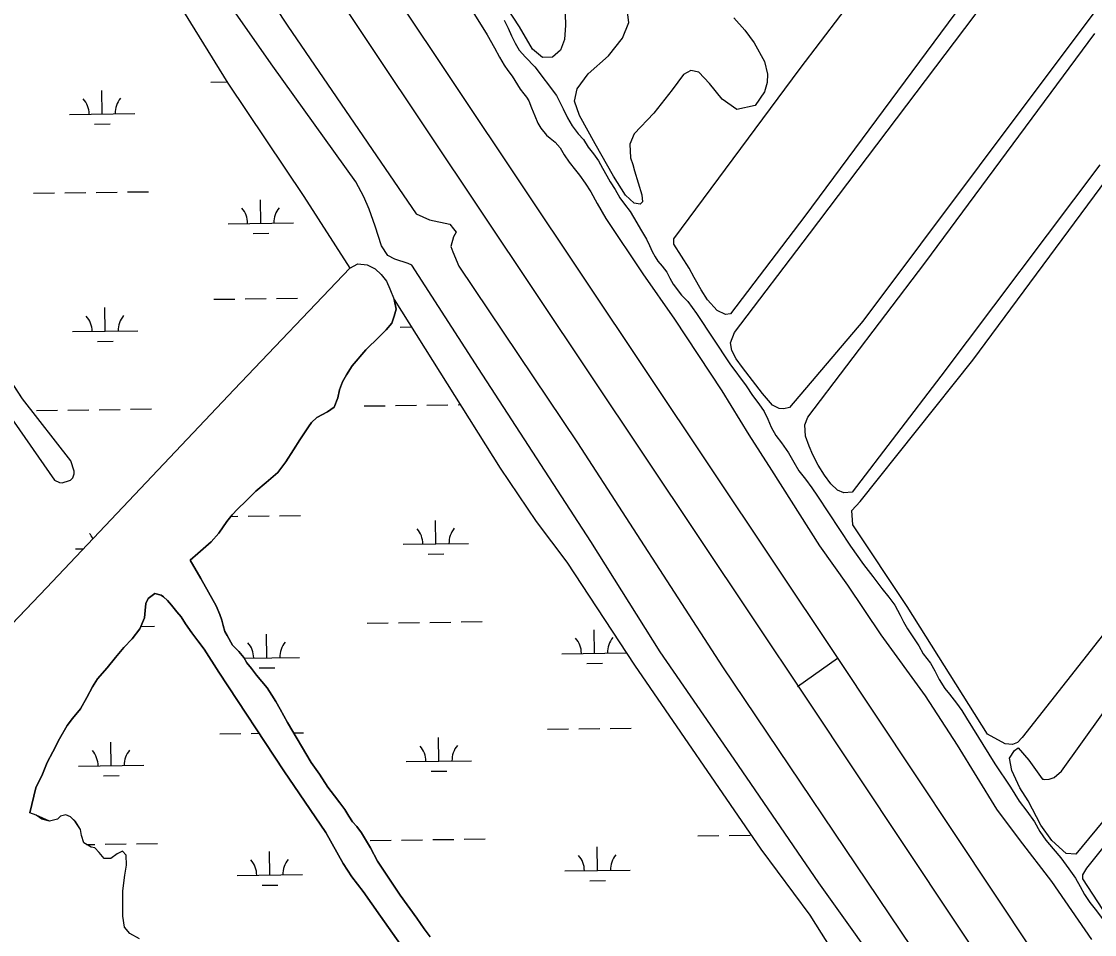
# Model space of a CAD drawing. Extents: x 3767014 to 3805179, y 361544 to 387384.
# Drawn here: x 3775133 to 3776776, y 380627 to 382025 of the extents above; entities that cross this region are included whole.
import ezdxf

# ---------------------------------------------------------------- set-up
doc = ezdxf.new("R2010")
doc.units = 0
for name, color, linetype in [('V-LEVE-TOET', 7, 'Continuous'), ('V-ROAD-CNTR', 7, 'Continuous'), ('V-SITE-VEGE', 7, 'Continuous'), ('V-TOPO-SHOR', 7, 'Continuous'), ('V-WETL-SWMP', 7, 'Continuous')]:
    doc.layers.add(name, color=color, linetype=linetype)

msp = doc.modelspace()

# ---------------------------------------------------------------- linework, layer by layer
at = {"layer": 'V-LEVE-TOET'}
for points in [[(3775056.629, 382746.75), (3775228.473, 382491.022), (3775303.487, 382376.758), (3775540.799, 382017.645), (3775737.184, 381730.635), (3775757.615, 381721.132), (3775788.935, 381714.361), (3775794.388, 381707.562), (3775798.478, 381702.12), (3775794.403, 381695.309), (3775790.338, 381680.33), (3775793.07, 381672.164), (3775802.626, 381650.394)], [(3776472.401, 380540.333), (3776353.761, 380706.274), (3776224.202, 380895.348), (3776111.009, 381059.935), (3776004.618, 381228.617), (3775832.766, 381493.874), (3775730.47, 381651.668), (3775725.023, 381654.383), (3775704.594, 381661.166), (3775693.696, 381666.6), (3775684.149, 381681.562), (3775674.583, 381711.5), (3775665.022, 381737.354), (3775656.83, 381756.405), (3775644.551, 381779.533), (3775517.728, 381956.357), (3775411.357, 382108.699), (3775279.052, 382318.189), (3775190.38, 382470.554), (3775033.54, 382703.158)], [(3775802.626, 381650.394), (3775984.015, 381379.702), (3776206.333, 381036.907), (3776495.464, 380607.067), (3776807.78, 380141.86), (3777177.374, 379592.316), (3777463.758, 379182.892), (3777522.386, 379108.087), (3777743.243, 378848.335), (3778082.623, 378517.935), (3778248.898, 378362.94), (3778299.324, 378318.077)]]:
    msp.add_lwpolyline(points, dxfattribs=at)
at = {"layer": 'V-ROAD-CNTR'}
for points in [[(3773625.9, 385186.349), (3774181.119, 384346.19), (3775216.704, 382795.428), (3776380.625, 381052.708), (3777283.017, 379696.102), (3777445.775, 379463.11), (3777569.907, 379293.951), (3777617.356, 379230.723), (3777830.706, 378985.678), (3778010.091, 378796.753), (3778274.944, 378542.232), (3778638.611, 378241.543), (3779057.65, 377959.067)], [(3773538.269, 385185.098), (3774135.962, 384280.668), (3775171.547, 382729.907), (3776335.468, 380987.186), (3777237.86, 379630.58), (3777400.618, 379397.588), (3777524.75, 379228.43), (3777572.199, 379165.201), (3777785.549, 378920.156), (3777964.934, 378731.232), (3778229.788, 378476.71), (3778593.454, 378176.022), (3779012.493, 377893.545)], [(3776321.297, 381006.682), (3776382.487, 381049.909)]]:
    msp.add_lwpolyline(points, dxfattribs=at)
at = {"layer": 'V-SITE-VEGE'}
for points in [[(3776803.514, 382363.024), (3776332.236, 381726.684), (3776218.705, 381577.162), (3776211.062, 381576.197), (3776197.996, 381582.232), (3776183.322, 381598.778), (3776173.43, 381614.054), (3776162.895, 381632.834), (3776155.236, 381647.158), (3776131.938, 381683.76), (3776131.928, 381692.042), (3776325.273, 381952.826), (3776636.608, 382361.865), (3776945.844, 382778.494), (3777206.882, 383132.355), (3777295.325, 383013.713)], [(3777557.381, 381733.283), (3777920.647, 382183.843), (3777940.748, 382204.767), (3777946.165, 382205.547), (3777952.36, 382203.62), (3777965.531, 382192.799), (3778104.618, 382076.47), (3778105.012, 382071.438), (3778099.222, 382057.499), (3777939.64, 381840.952), (3777670.686, 381491.522), (3777304.733, 381023.155), (3776931.061, 380535.426), (3776911.738, 380511.794), (3776904.779, 380505.593), (3776893.552, 380506.352), (3776880.371, 380524.526), (3776758.231, 380712.09), (3776758.222, 380718.284), (3776764.403, 380728.741), (3776932.894, 380939.105), (3777179.451, 381247.096), (3777553.899, 381730.182)]]:
    msp.add_lwpolyline(points, close=True, dxfattribs=at)
for points in [[(3775964.78, 382052.468), (3775965.982, 382019.2), (3775964.463, 381997.147), (3775957.905, 381980.89), (3775945.924, 381970.431), (3775930.451, 381970.025), (3775915.352, 381982.385), (3775895.189, 382016.791), (3775658.77, 382377.442)], [(3776884.633, 382184.432), (3776687.468, 381921.574), (3776421.14, 381565.941), (3776308.86, 381433.937), (3776300.421, 381431.856), (3776293.257, 381432.165), (3776282.578, 381437.568), (3776267.268, 381455.545), (3776236.642, 381495.006), (3776227.069, 381508.529), (3776220.366, 381520.944), (3776218.281, 381532.726), (3776224.473, 381548.662), (3776339.275, 381699.62), (3776591.622, 382033.098), (3776844.748, 382373.426)], [(3776223.614, 382030.73), (3776240.273, 382011.796), (3776254.998, 381992.082), (3776270.505, 381963.861), (3776275.173, 381944.524), (3776274.8, 381931.367), (3776270.563, 381917.052), (3776256.274, 381896.531), (3776228.427, 381890.305), (3776205.971, 381906.142), (3776186.212, 381930.102), (3776169.943, 381947.104), (3776157.947, 381949.797), (3776146.737, 381943.594), (3776129.355, 381920.361), (3776101.158, 381884.736), (3776071.022, 381852.978), (3776064.464, 381837.108), (3776065.263, 381816.218), (3776068.759, 381806.165), (3776071.477, 381796.496), (3776082.741, 381759.372), (3776083.914, 381748.929), (3776080.05, 381745.442), (3776070.764, 381746.593), (3776057.595, 381758.954), (3776039.378, 381787.948), (3776011.464, 381837.819), (3775987.425, 381881.118), (3775979.663, 381902.773), (3775983.896, 381921.733), (3776000.501, 381944.964), (3776031.805, 381972.469), (3776053.049, 381999.189), (3776062.695, 382023.185), (3776059.568, 382047.552)], [(3776784.121, 381805.589), (3776540.686, 381481.995), (3776405.053, 381304.415), (3776392.312, 381303.125), (3776382.435, 381307.256), (3776372.389, 381316.795), (3776362.34, 381330.482), (3776352.923, 381345.758), (3776344.465, 381361.675), (3776339.034, 381374.889), (3776333.44, 381389.851), (3776332.464, 381407.208), (3776336.91, 381419.158), (3776515.95, 381654.922), (3776776.234, 382006.728)], [(3777010.485, 381367.1), (3776665.102, 380928.558), (3776657.944, 380920.902), (3776650.305, 380918.027), (3776639.313, 380918.969), (3776612.063, 380933.748), (3776489.035, 381129.012), (3776405.747, 381254.09), (3776404.289, 381276.067), (3776417.173, 381289.938), (3776589.389, 381506.581), (3776863.188, 381875.76)], [(3776922.587, 380961.836), (3776747.497, 380749.966), (3776732.686, 380750.904), (3776710.682, 380770.944), (3776693.932, 380794.334), (3776674.297, 380831.579), (3776661.372, 380851.629), (3776649.398, 380877.892), (3776646.029, 380897), (3776653.66, 380908.954), (3776658.911, 380912.782), (3776675.176, 380893.691), (3776695.756, 380865.527), (3776696.236, 380865.049), (3776697.667, 380865.051), (3776698.623, 380864.574), (3776706.746, 380865.062), (3776714.389, 380867.462), (3776725.364, 380877.028), (3776848.902, 381049.658)]]:
    msp.add_lwpolyline(points, dxfattribs=at)
at = {"layer": 'V-TOPO-SHOR'}
for points in [[(3775808.72, 382064.518), (3775845.941, 382004.663), (3775856.855, 381984.838), (3775864.651, 381970.068), (3775871.862, 381958.018), (3775877.513, 381949.857), (3775884.33, 381941.114), (3775896.217, 381921.486), (3775902.06, 381914.295), (3775906.346, 381909.05), (3775909.853, 381903.609), (3775913.951, 381892.724), (3775918.632, 381880.477), (3775923.314, 381869.202), (3775927.992, 381861.428), (3775936.95, 381850.744), (3775942.207, 381846.469), (3775949.993, 381840.256), (3775957.782, 381831.32), (3775963.826, 381820.824), (3775971.618, 381809.554), (3775981.162, 381797.508), (3775987.202, 381789.541), (3775995.772, 381777.495), (3776004.542, 381764.085), (3776014.286, 381746.203), (3776027.539, 381723.27), (3776084.43, 381638.352), (3776132.941, 381568.98), (3776205.422, 381459.379), (3776246.345, 381392.137), (3776281.223, 381337.918), (3776354.684, 381222.096), (3776397.737, 381161.858), (3776448.784, 381085.683), (3776516.382, 380992.218), (3776565.872, 380917.013), (3776626.087, 380819.068), (3776660.373, 380772.433), (3776710.238, 380708.314), (3776771.413, 380619.119)], [(3775871.778, 382027.06), (3775878.019, 382014.621), (3775883.284, 382002.763), (3775888.742, 381991.685), (3775894.978, 381980.802), (3775904.522, 381970.31), (3775918.737, 381955.741), (3775952.046, 381911.829), (3775961.989, 381891.421), (3775968.813, 381877.425), (3775975.829, 381865.182), (3775985.373, 381853.136), (3775993.358, 381844.004), (3776000.761, 381832.734), (3776008.556, 381822.045), (3776016.152, 381811.748), (3776022.388, 381800.475), (3776029.016, 381788.814), (3776034.473, 381779.291), (3776041.877, 381767.824), (3776049.088, 381754.803), (3776056.297, 381745.476), (3776064.671, 381734.208), (3776070.127, 381725.461), (3776075.196, 381716.716), (3776080.457, 381706.999), (3776085.329, 381699.226), (3776089.618, 381691.45), (3776094.687, 381681.732), (3776098.586, 381672.985), (3776103.069, 381664.63), (3776107.161, 381658.023), (3776113.979, 381650.056), (3776120.991, 381641.119), (3776125.474, 381631.982), (3776130.738, 381622.654), (3776143.595, 381605.75), (3776152.94, 381596.425), (3776166.576, 381577.966), (3776217.429, 381500.624), (3776242.364, 381467.202), (3776252.106, 381452.434), (3776262.041, 381439.61), (3776269.834, 381427.95), (3776275.488, 381415.9), (3776280.754, 381403.848), (3776287.967, 381391.021), (3776296.73, 381379.556), (3776307.253, 381364.594), (3776315.437, 381350.212), (3776323.233, 381336.802), (3776333.166, 381323.98), (3776343.103, 381310.96), (3776351.868, 381297.941), (3776402.528, 381221.766), (3776422.01, 381193.588), (3776436.23, 381175.131), (3776450.449, 381156.867), (3776460.967, 381143.459), (3776469.927, 381131.023), (3776478.115, 381116.058), (3776483.573, 381105.757), (3776489.809, 381095.069), (3776498.966, 381081.077), (3776506.955, 381069.223), (3776513.388, 381056.978), (3776524.685, 381042.404), (3776531.312, 381030.937), (3776538.134, 381017.527), (3776546.904, 381003.73), (3776553.916, 380994.792), (3776564.824, 380981.386), (3776572.616, 380970.116), (3776579.825, 380958.26), (3776623.282, 380888.106), (3776647.245, 380852.35), (3776660.69, 380831.165), (3776672.573, 380815.818), (3776684.066, 380799.69), (3776692.252, 380784.917), (3776701.603, 380771.509), (3776712.706, 380758.297), (3776724.197, 380744.504), (3776736.86, 380727.795), (3776746.602, 380713.219), (3776753.813, 380700.392), (3776760.635, 380688.342), (3776769.011, 380675.906)], [(3775635.521, 381647.254), (3775647.571, 381653.882), (3775661.965, 381652.344), (3775674.419, 381646.134), (3775683.377, 381637.588), (3775691.556, 381627.485), (3775696.627, 381615.822), (3775703.65, 381599.106)], [(3774767.265, 380752.356), (3774949.869, 380926.836), (3775170.912, 381157.76), (3775458.377, 381461.503), (3775635.521, 381647.254)], [(3775113.142, 381423.015), (3775183.179, 381322.528), (3775190.714, 381319.308), (3775195.017, 381318.776), (3775206.307, 381322.018), (3775207.919, 381322.556), (3775211.143, 381326.325), (3775213.287, 381332.243), (3775213.281, 381336.546), (3775208.423, 381352.138), (3775134.087, 381447.243), (3775013.928, 381631.569)], [(3775703.65, 381599.106), (3775706.39, 381584.717), (3775703.68, 381573.821), (3775699.804, 381562.926), (3775691.257, 381552.803), (3775680.38, 381542.286), (3775660.179, 381522.038), (3775639.203, 381497.896), (3775630.274, 381483.881), (3775624.452, 381473.373), (3775619.801, 381460.919), (3775617.091, 381448.858), (3775611.664, 381434.461), (3775601.17, 381427.058), (3775584.843, 381418.48), (3775576.684, 381411.079), (3775572.414, 381404.464), (3775558.825, 381384.219), (3775549.507, 381369.04), (3775537.473, 381350.743), (3775525.046, 381334.392), (3775507.171, 381319.2), (3775491.629, 381305.955), (3775476.867, 381291.156), (3775463.268, 381278.305), (3775455.5, 381269.738), (3775447.343, 381259.226), (3775434.917, 381241.318), (3775423.264, 381228.469), (3775402.672, 381210.162), (3775390.83, 381200.022)], [(3775390.83, 381200.022), (3775407.202, 381172.036), (3775430.977, 381130.446), (3775436.439, 381116.839), (3775439.757, 381108.092), (3775441.516, 381099.924), (3775444.25, 381091.175), (3775447.566, 381084.763), (3775455.944, 381070.185), (3775460.034, 381065.719), (3775465.488, 381060.085), (3775473.084, 381050.953), (3775477.954, 381042.986), (3775484.772, 381034.243), (3775492.759, 381023.944), (3775500.744, 381014.23), (3775508.924, 381004.709), (3775516.329, 380993.244), (3775522.369, 380983.526), (3775528.996, 380972.059), (3775540.299, 380951.653), (3775576.16, 380890.24), (3775589.212, 380872.363), (3775602.071, 380852.54), (3775612.2, 380839.329), (3775620.188, 380828.837), (3775627.786, 380818.343), (3775633.827, 380808.043), (3775639.672, 380799.298), (3775646.293, 380792.304), (3775653.5, 380782.589), (3775659.737, 380772.678), (3775666.948, 380759.852), (3775678.058, 380739.444), (3775712.741, 380687.168), (3775738.259, 380652.193), (3775749.365, 380635.868), (3775758.714, 380623.627)], [(3775337.011, 381149.015), (3775326.517, 381141.611), (3775323.027, 381133.829), (3775322.261, 381123.327), (3775321.108, 381111.655), (3775313.737, 381094.921), (3775302.086, 381079.737), (3775289.657, 381066.497), (3775276.449, 381050.922), (3775264.022, 381035.349), (3775249.262, 381018.215), (3775241.498, 381006.148), (3775232.571, 380989.801), (3775222.867, 380972.676), (3775210.827, 380957.879), (3775202.672, 380946.98), (3775191.027, 380926.739), (3775180.55, 380906.888), (3775172.014, 380890.154), (3775165.034, 380872.252), (3775154.556, 380851.625), (3775145.502, 380813.448)], [(3775777.066, 380521.237), (3775682.383, 380655.318), (3775656.083, 380693.015), (3775638.747, 380715.167), (3775625.496, 380735.765), (3775598.6, 380783.189), (3775534.499, 380877.63), (3775434.936, 381028.818), (3775412.527, 381063.992), (3775402.786, 381076.817), (3775393.437, 381089.058), (3775383.889, 381102.855), (3775377.072, 381113.349), (3775370.837, 381121.121), (3775362.658, 381131.224), (3775356.426, 381138.412), (3775350.388, 381143.852), (3775346.497, 381146.762), (3775337.011, 381149.015)], [(3775313.633, 380620.61), (3775298.537, 380628.329), (3775290.4, 380637.99), (3775288.057, 380655.009), (3775288.037, 380673.191), (3775288.01, 380694.082), (3775291.076, 380717.684), (3775293.767, 380733.16), (3775292.975, 380748.635), (3775287.164, 380754.818), (3775279.431, 380750.552), (3775269.382, 380743.189), (3775259.324, 380743.564), (3775251.576, 380752.452), (3775244.99, 380759.795), (3775239.573, 380760.95), (3775228.348, 380767.124), (3775224.465, 380778.339), (3775222.904, 380788.01), (3775215.155, 380799.993), (3775207.794, 380806.948), (3775200.442, 380810.034), (3775192.319, 380808.088), (3775188.07, 380803.829), (3775175.694, 380800.331), (3775164.084, 380803.8), (3775155.179, 380809.979), (3775145.502, 380813.448)], [(3776769.011, 380675.906), (3776776.804, 380665.802), (3776786.542, 380652.977), (3776797.454, 380636.265), (3776862.334, 380538.907)]]:
    msp.add_lwpolyline(points, dxfattribs=at)
at = {"layer": 'V-WETL-SWMP'}
for p, q in [((3775247.308, 382256.515), (3775448.575, 381930.487)), ((3775422.649, 381932.173), (3775447.323, 381932.515)), ((3775256.246, 381883.427), (3775255.746, 381919.423)), ((3775448.575, 381930.487), (3775564.917, 381756.892)), ((3775206.251, 381882.732), (3775306.241, 381884.121)), ((3775244.462, 381867.83), (3775268.459, 381868.164)), ((3775151.08, 381761.883), (3775183.077, 381762.328)), ((3775199.076, 381762.55), (3775231.073, 381762.994)), ((3775247.071, 381763.217), (3775279.068, 381763.661)), ((3775295.066, 381763.883), (3775327.063, 381764.328)), ((3775499.068, 381715.97), (3775498.567, 381751.967)), ((3775564.917, 381756.892), (3775635.521, 381647.254)), ((3775449.072, 381715.276), (3775549.063, 381716.665)), ((3775487.283, 381700.374), (3775511.281, 381700.707)), ((3775635.521, 381647.254), (3775458.378, 381461.502)), ((3775134.087, 381447.242), (3775013.929, 381631.569)), ((3775427.27, 381599.53), (3775459.267, 381599.974)), ((3775475.265, 381600.196), (3775507.262, 381600.641)), ((3775523.261, 381600.863), (3775555.258, 381601.308)), ((3775260.867, 381550.784), (3775260.367, 381586.78)), ((3775712.732, 381557.061), (3775729.862, 381557.299)), ((3775210.872, 381550.089), (3775310.862, 381551.478)), ((3775249.082, 381535.188), (3775273.08, 381535.521)), ((3775458.378, 381461.502), (3775170.911, 381157.76)), ((3775208.422, 381352.137), (3775134.087, 381447.242)), ((3775113.142, 381423.014), (3775183.18, 381322.527)), ((3775155.701, 381429.24), (3775187.698, 381429.685)), ((3775203.696, 381429.907), (3775235.693, 381430.351)), ((3775251.692, 381430.574), (3775283.689, 381431.018)), ((3775299.687, 381431.24), (3775331.684, 381431.685)), ((3775657.561, 381436.212), (3775689.558, 381436.656)), ((3775705.556, 381436.878), (3775737.553, 381437.323)), ((3775753.552, 381437.545), (3775785.549, 381437.99)), ((3775801.547, 381438.212), (3775804.504, 381438.253)), ((3775213.281, 381336.546), (3775208.422, 381352.137)), ((3775207.92, 381322.557), (3775211.142, 381326.325)), ((3775211.142, 381326.325), (3775213.287, 381332.244)), ((3775213.287, 381332.244), (3775213.281, 381336.546)), ((3775183.18, 381322.527), (3775190.714, 381319.309)), ((3775190.714, 381319.309), (3775195.017, 381318.776)), ((3775195.017, 381318.776), (3775206.307, 381322.017)), ((3775206.307, 381322.017), (3775207.92, 381322.557)), ((3775453.52, 381267.187), (3775463.888, 381267.331)), ((3775479.886, 381267.554), (3775511.883, 381267.998)), ((3775527.882, 381268.22), (3775559.879, 381268.665)), ((3775767.348, 381225.112), (3775766.848, 381261.109)), ((3775717.352, 381224.418), (3775817.343, 381225.807)), ((3775215.493, 381217.446), (3775227.558, 381217.614)), ((3775755.563, 381209.516), (3775779.561, 381209.849)), ((3775170.911, 381157.76), (3774949.869, 380926.835)), ((3775315.425, 381098.752), (3775336.305, 381099.042)), ((3775662.182, 381103.569), (3775694.179, 381104.013)), ((3775710.177, 381104.236), (3775742.174, 381104.68)), ((3775758.172, 381104.902), (3775790.169, 381105.347)), ((3775806.168, 381105.569), (3775838.165, 381106.013)), ((3775508.309, 381050.684), (3775507.809, 381086.681)), ((3776010.169, 381057.656), (3776009.669, 381093.652)), ((3775473.543, 381050.201), (3775558.305, 381051.379)), ((3775960.174, 381056.961), (3776058.911, 381058.333)), ((3775496.525, 381035.088), (3775520.523, 381035.422)), ((3775998.385, 381042.06), (3776022.382, 381042.393)), ((3775436.511, 380934.244), (3775468.508, 380934.688)), ((3775484.507, 380934.911), (3775496.667, 380935.08)), ((3775549.549, 380935.814), (3775564.5, 380936.022)), ((3775938.371, 380941.215), (3775970.368, 380941.66)), ((3775986.367, 380941.882), (3776018.364, 380942.327)), ((3776034.362, 380942.549), (3776066.359, 380942.993)), ((3775270.108, 380885.498), (3775269.608, 380921.494)), ((3775771.968, 380892.469), (3775771.468, 380928.466)), ((3775220.113, 380884.803), (3775320.104, 380886.192)), ((3775721.973, 380891.775), (3775821.964, 380893.164)), ((3775258.324, 380869.902), (3775282.322, 380870.235)), ((3775760.184, 380876.873), (3775784.182, 380877.207)), ((3775260.933, 380765.288), (3775292.93, 380765.732)), ((3775308.929, 380765.955), (3775340.925, 380766.399)), ((3775666.803, 380770.926), (3775698.799, 380771.37)), ((3775714.798, 380771.593), (3775746.795, 380772.037)), ((3775762.793, 380772.259), (3775794.79, 380772.704)), ((3775810.789, 380772.926), (3775842.786, 380773.371)), ((3776168.662, 380777.897), (3776200.659, 380778.342)), ((3776216.657, 380778.564), (3776248.654, 380779.009)), ((3775232.407, 380764.892), (3775244.935, 380765.066)), ((3775512.93, 380718.041), (3775512.43, 380754.038)), ((3776014.79, 380725.013), (3776014.29, 380761.009)), ((3775462.935, 380717.347), (3775562.925, 380718.736)), ((3775964.795, 380724.318), (3776064.785, 380725.707)), ((3775501.145, 380702.445), (3775525.143, 380702.779)), ((3776003.005, 380709.417), (3776027.003, 380709.75))]:
    msp.add_line(p, q, dxfattribs=at)
for points in [[(3775611.663, 381434.46), (3775617.092, 381448.859), (3775619.8, 381460.92), (3775624.452, 381473.373), (3775630.274, 381483.882), (3775639.203, 381497.895), (3775660.178, 381522.037), (3775680.38, 381542.287), (3775691.258, 381552.803), (3775699.803, 381562.926), (3775703.68, 381573.822), (3775706.389, 381584.716), (3775703.649, 381599.105), (3775865.591, 381340.825), (3775920.649, 381259.614), (3775967.943, 381196.971), (3776071.473, 381039.186), (3776264.945, 380757.658), (3776340.153, 380656.733), (3776471.224, 380448.279)], [(3775758.715, 380623.628), (3775749.365, 380635.869), (3775738.259, 380652.193), (3775712.74, 380687.169), (3775678.058, 380739.443), (3775666.948, 380759.851), (3775659.736, 380772.678), (3775653.501, 380782.589), (3775646.293, 380792.304), (3775639.672, 380799.298), (3775633.827, 380808.043), (3775627.786, 380818.343), (3775620.188, 380828.836), (3775612.201, 380839.328), (3775602.072, 380852.541), (3775589.212, 380872.363), (3775576.16, 380890.24), (3775540.3, 380951.653), (3775528.996, 380972.06), (3775522.369, 380983.527), (3775516.329, 380993.244), (3775508.924, 381004.709), (3775500.744, 381014.229), (3775492.759, 381023.944), (3775484.772, 381034.242), (3775477.955, 381042.985), (3775473.083, 381050.953), (3775465.487, 381060.085), (3775460.035, 381065.718), (3775455.945, 381070.186), (3775447.565, 381084.763), (3775444.251, 381091.176), (3775441.517, 381099.925), (3775439.757, 381108.091), (3775436.44, 381116.839), (3775430.978, 381130.446), (3775407.201, 381172.037), (3775390.83, 381200.023), (3775402.671, 381210.163), (3775423.264, 381228.469), (3775434.918, 381241.319), (3775447.343, 381259.226), (3775455.499, 381269.738), (3775463.268, 381278.305), (3775476.866, 381291.157), (3775491.629, 381305.956), (3775507.171, 381319.2), (3775525.045, 381334.391), (3775537.472, 381350.743), (3775549.508, 381369.039), (3775558.825, 381384.22), (3775572.414, 381404.463), (3775576.685, 381411.08), (3775584.844, 381418.48), (3775601.17, 381427.057), (3775611.663, 381434.46)], [(3775313.633, 380620.61), (3775298.536, 380628.329), (3775290.4, 380637.99), (3775288.058, 380655.009), (3775288.036, 380673.191), (3775288.011, 380694.082), (3775291.077, 380717.684), (3775293.767, 380733.161), (3775292.974, 380748.635), (3775287.164, 380754.817), (3775279.432, 380750.552), (3775269.382, 380743.19), (3775259.324, 380743.565), (3775251.576, 380752.453), (3775244.99, 380759.795), (3775239.573, 380760.949), (3775228.347, 380767.125), (3775224.464, 380778.34), (3775222.905, 380788.009), (3775215.154, 380799.992), (3775207.795, 380806.947), (3775200.441, 380810.033), (3775192.319, 380808.089), (3775188.069, 380803.828), (3775175.694, 380800.331), (3775155.179, 380809.978), (3775145.503, 380813.448), (3775154.556, 380851.624), (3775165.033, 380872.252), (3775172.013, 380890.153), (3775180.55, 380906.889), (3775191.028, 380926.739), (3775202.673, 380946.979), (3775210.828, 380957.88), (3775222.868, 380972.675), (3775232.571, 380989.801), (3775241.498, 381006.149), (3775249.262, 381018.216), (3775264.022, 381035.349), (3775276.45, 381050.922), (3775289.656, 381066.497), (3775302.087, 381079.737), (3775313.738, 381094.921), (3775321.108, 381111.655), (3775322.261, 381123.326), (3775323.026, 381133.829), (3775326.517, 381141.612), (3775337.01, 381149.015), (3775346.496, 381146.763), (3775350.389, 381143.851), (3775356.425, 381138.413), (3775362.657, 381131.224), (3775370.838, 381121.121), (3775377.071, 381113.349), (3775383.89, 381102.855), (3775393.437, 381089.058), (3775402.787, 381076.817), (3775412.527, 381063.993), (3775434.935, 381028.818), (3775534.5, 380877.63), (3775598.6, 380783.188), (3775625.497, 380735.766), (3775638.746, 380715.167), (3775656.082, 380693.016), (3775682.384, 380655.318), (3775777.066, 380521.238)]]:
    msp.add_lwpolyline(points, dxfattribs=at)
for centre, start, end in [((3775201.002, 381883.134), 0.024037, 41.567696), ((3775311.477, 381884.669), 140.024034, 181.567693), ((3775443.823, 381715.678), 0.024037, 41.567696), ((3775554.299, 381717.212), 140.024034, 181.567693), ((3775205.623, 381550.491), 0.024037, 41.567696), ((3775316.098, 381552.026), 140.024034, 181.567693), ((3775712.103, 381224.82), 0.024037, 41.567695), ((3775822.579, 381226.354), 140.024034, 181.567693), ((3775210.244, 381217.848), 25.393749, 41.567696), ((3775954.925, 381057.363), 0.024037, 41.567695), ((3776065.4, 381058.898), 140.024034, 181.567693), ((3775453.065, 381050.392), 0.024037, 41.567695), ((3775563.54, 381051.927), 140.024034, 181.567693), ((3775716.724, 380892.177), 0.024037, 41.567695), ((3775827.199, 380893.711), 140.024034, 181.567693), ((3775214.864, 380885.205), 0.024037, 41.567696), ((3775325.339, 380886.74), 140.024034, 181.567693), ((3775457.686, 380717.749), 0.024037, 41.567696), ((3775568.161, 380719.284), 140.024034, 181.567693), ((3775959.546, 380724.72), 0.024037, 41.567695), ((3776070.021, 380726.255), 140.024034, 181.567693)]:
    msp.add_arc(centre, 35.246, start, end, dxfattribs=at)

doc.saveas('drawing.dxf')
